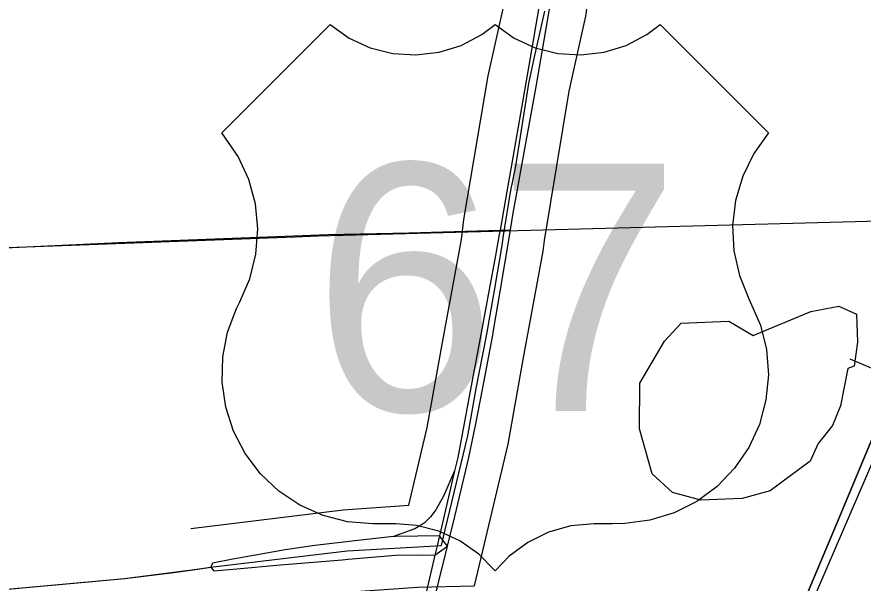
# Model space of a CAD drawing. Extents: x 128.7 to 185.5, y -21.4 to 12.6.
# Drawn here: x 167.506 to 168.122, y -10.802 to -10.39 of the extents above; entities that cross this region are included whole.
import ezdxf

# ---------------------------------------------------------------- set-up
doc = ezdxf.new("R2010")
doc.units = 0
for name, color, linetype in [('tdCoCityStreetMajor', 7, 'Continuous'), ('tdCoCityStreetMinor', 7, 'Continuous'), ('tdCoDivCarto', 7, 'Continuous'), ('tdCoHydroRiver', 7, 'Continuous'), ('tdCoPriCL', 7, 'Continuous'), ('tdCoPriDiv', 7, 'Continuous'), ('tdCoPrimary', 7, 'Continuous'), ('tdCoPriNonDiv', 7, 'Continuous'), ('tdCoPriNonDivCL', 7, 'Continuous'), ('tdCoRRCL', 7, 'Continuous'), ('tdCoSectLine', 7, 'Continuous'), ('tdCoShieldUsRte', 7, 'Continuous')]:
    doc.layers.add(name, color=color, linetype=linetype)

msp = doc.modelspace()

# ---------------------------------------------------------------- linework, layer by layer
at = {"layer": 'tdCoCityStreetMajor'}
for points in [[(167.8124, -10.77374), (167.81055, -10.78163), (167.80103, -10.82244), (167.80261, -10.82465), (167.80349, -10.82589)], [(167.80349, -10.82589), (167.80764, -10.82414), (167.81978, -10.77505)]]:
    msp.add_lwpolyline(points, dxfattribs=at)
at = {"layer": 'tdCoCityStreetMinor'}
msp.add_line((167.82492, -10.72012), (167.81384, -10.76756), dxfattribs=at)
for points in [[(167.33037, -10.56346), (167.43532, -10.56078), (167.58057, -10.55388), (167.73297, -10.54821), (167.79161, -10.54696), (167.82456, -10.54595), (167.85802, -10.54492), (167.86555, -10.54469)], [(167.81384, -10.76756), (167.78248, -10.76792), (167.78048, -10.76813)], [(167.81384, -10.76756), (167.81362, -10.76852), (167.8124, -10.77374)], [(167.81978, -10.77505), (167.81802, -10.77283), (167.81384, -10.76756)]]:
    msp.add_lwpolyline(points, dxfattribs=at)
at = {"layer": 'tdCoDivCarto'}
for p, q in [((167.88621, -10.38273), (167.87983, -10.41941)), ((167.88621, -10.38273), (167.87983, -10.41941)), ((167.88775, -10.42077), (167.89397, -10.38406)), ((167.88775, -10.42077), (167.89397, -10.38406)), ((167.87983, -10.41941), (167.87664, -10.43776)), ((167.87983, -10.41941), (167.87664, -10.43776)), ((167.88655, -10.42785), (167.88775, -10.42077)), ((167.8845, -10.43916), (167.88655, -10.42785)), ((167.87664, -10.43776), (167.86623, -10.49768)), ((167.87664, -10.43776), (167.86623, -10.49768)), ((167.87366, -10.499), (167.8845, -10.43916)), ((167.87366, -10.499), (167.8845, -10.43916)), ((167.86623, -10.49768), (167.86291, -10.51678)), ((167.86623, -10.49768), (167.86291, -10.51678)), ((167.87021, -10.51808), (167.87366, -10.499)), ((167.87021, -10.51808), (167.87366, -10.499)), ((167.86291, -10.51678), (167.85802, -10.54492)), ((167.86756, -10.53266), (167.87021, -10.51808)), ((167.86555, -10.54469), (167.86756, -10.53266)), ((167.85802, -10.54492), (167.85745, -10.54819)), ((167.86475, -10.54944), (167.86555, -10.54469)), ((167.85745, -10.54819), (167.85479, -10.5635)), ((167.85801, -10.58962), (167.86475, -10.54944)), ((167.85801, -10.58962), (167.86475, -10.54944)), ((167.85479, -10.5635), (167.85014, -10.58822)), ((167.85014, -10.58822), (167.8442, -10.61982)), ((167.85014, -10.58822), (167.8442, -10.61982)), ((167.85326, -10.61798), (167.85801, -10.58962)), ((167.85262, -10.6214), (167.85326, -10.61798)), ((167.8442, -10.61982), (167.83674, -10.65952)), ((167.8442, -10.61982), (167.83674, -10.65952)), ((167.84514, -10.6611), (167.85262, -10.6214)), ((167.84514, -10.6611), (167.85262, -10.6214)), ((167.83674, -10.65952), (167.82717, -10.71048)), ((167.84044, -10.68604), (167.84514, -10.6611)), ((167.83526, -10.71046), (167.84044, -10.68604)), ((167.82717, -10.71048), (167.82492, -10.72012)), ((167.82515, -10.75337), (167.83526, -10.71046)), ((167.81978, -10.77505), (167.82515, -10.75337)), ((167.74627, -10.77185), (167.7233, -10.77458)), ((167.7524, -10.77112), (167.74627, -10.77185)), ((167.78048, -10.76813), (167.7524, -10.77112)), ((167.7016, -10.77778), (167.68261, -10.78124)), ((167.7233, -10.77458), (167.7016, -10.77778)), ((167.81055, -10.78163), (167.81742, -10.77674)), ((167.81742, -10.77674), (167.81978, -10.77505)), ((167.81742, -10.77674), (167.81978, -10.77505)), ((167.66362, -10.78444), (167.64882, -10.7874)), ((167.68261, -10.78124), (167.66362, -10.78444)), ((167.69815, -10.78863), (167.74303, -10.78493)), ((167.74303, -10.78493), (167.74755, -10.78456)), ((167.74755, -10.78456), (167.78199, -10.78173)), ((167.78199, -10.78173), (167.79802, -10.78148)), ((167.79802, -10.78148), (167.81055, -10.78163)), ((167.64882, -10.7874), (167.64767, -10.79035)), ((167.64767, -10.79035), (167.64981, -10.79307)), ((167.64981, -10.79307), (167.66658, -10.79159)), ((167.66658, -10.79159), (167.69815, -10.78863))]:
    msp.add_line(p, q, dxfattribs=at)
for points in [[(167.88621, -10.38273), (167.87983, -10.41941)], [(167.88621, -10.38273), (167.87983, -10.41941)], [(167.88775, -10.42077), (167.89397, -10.38406)], [(167.88775, -10.42077), (167.89397, -10.38406)], [(167.87983, -10.41941), (167.87664, -10.43776)], [(167.87983, -10.41941), (167.87664, -10.43776)], [(167.8845, -10.43916), (167.88655, -10.42785), (167.88775, -10.42077)], [(167.8845, -10.43916), (167.88655, -10.42785), (167.88775, -10.42077)], [(167.8845, -10.43916), (167.88655, -10.42785), (167.88775, -10.42077)], [(167.87664, -10.43776), (167.86623, -10.49768)], [(167.87664, -10.43776), (167.86623, -10.49768)], [(167.87366, -10.499), (167.8845, -10.43916)], [(167.87366, -10.499), (167.8845, -10.43916)], [(167.86623, -10.49768), (167.86291, -10.51678)], [(167.86623, -10.49768), (167.86291, -10.51678)], [(167.87021, -10.51808), (167.87366, -10.499)], [(167.87021, -10.51808), (167.87366, -10.499)], [(167.86291, -10.51678), (167.85802, -10.54492), (167.85745, -10.54819)], [(167.86291, -10.51678), (167.85802, -10.54492), (167.85745, -10.54819)], [(167.86291, -10.51678), (167.85802, -10.54492), (167.85745, -10.54819)], [(167.86475, -10.54944), (167.86555, -10.54469), (167.86756, -10.53266), (167.87021, -10.51808)], [(167.86475, -10.54944), (167.86555, -10.54469), (167.86756, -10.53266), (167.87021, -10.51808)], [(167.86475, -10.54944), (167.86555, -10.54469), (167.86756, -10.53266), (167.87021, -10.51808)], [(167.85745, -10.54819), (167.85479, -10.5635), (167.85014, -10.58822)], [(167.85745, -10.54819), (167.85479, -10.5635), (167.85014, -10.58822)], [(167.85745, -10.54819), (167.85479, -10.5635), (167.85014, -10.58822)], [(167.85801, -10.58962), (167.86475, -10.54944)], [(167.85801, -10.58962), (167.86475, -10.54944)], [(167.85014, -10.58822), (167.8442, -10.61982)], [(167.85014, -10.58822), (167.8442, -10.61982)], [(167.85262, -10.6214), (167.85326, -10.61798), (167.85801, -10.58962)], [(167.85262, -10.6214), (167.85326, -10.61798), (167.85801, -10.58962)], [(167.85262, -10.6214), (167.85326, -10.61798), (167.85801, -10.58962)], [(167.8442, -10.61982), (167.83674, -10.65952)], [(167.8442, -10.61982), (167.83674, -10.65952)], [(167.84514, -10.6611), (167.85262, -10.6214)], [(167.84514, -10.6611), (167.85262, -10.6214)], [(167.81978, -10.77505), (167.82515, -10.75337), (167.83526, -10.71046), (167.84044, -10.68604), (167.84514, -10.6611)], [(167.81978, -10.77505), (167.82515, -10.75337), (167.83526, -10.71046), (167.84044, -10.68604), (167.84514, -10.6611)], [(167.81978, -10.77505), (167.82515, -10.75337), (167.83526, -10.71046), (167.84044, -10.68604), (167.84514, -10.6611)], [(167.83674, -10.65952), (167.82717, -10.71048), (167.82492, -10.72012)], [(167.83674, -10.65952), (167.82717, -10.71048), (167.82492, -10.72012)], [(167.83674, -10.65952), (167.82717, -10.71048), (167.82492, -10.72012)], [(167.74627, -10.77185), (167.7233, -10.77458), (167.7016, -10.77778), (167.68261, -10.78124), (167.66362, -10.78444), (167.64882, -10.7874), (167.64767, -10.79035)], [(167.74627, -10.77185), (167.7233, -10.77458), (167.7016, -10.77778), (167.68261, -10.78124), (167.66362, -10.78444), (167.64882, -10.7874), (167.64767, -10.79035)], [(167.74627, -10.77185), (167.7233, -10.77458), (167.7016, -10.77778), (167.68261, -10.78124), (167.66362, -10.78444), (167.64882, -10.7874), (167.64767, -10.79035)], [(167.78048, -10.76813), (167.7524, -10.77112), (167.74627, -10.77185)], [(167.78048, -10.76813), (167.7524, -10.77112), (167.74627, -10.77185)], [(167.78048, -10.76813), (167.7524, -10.77112), (167.74627, -10.77185)], [(167.74755, -10.78456), (167.78199, -10.78173), (167.79802, -10.78148), (167.81055, -10.78163), (167.81742, -10.77674)], [(167.74755, -10.78456), (167.78199, -10.78173), (167.79802, -10.78148), (167.81055, -10.78163), (167.81742, -10.77674)], [(167.74755, -10.78456), (167.78199, -10.78173), (167.79802, -10.78148), (167.81055, -10.78163), (167.81742, -10.77674)], [(167.81742, -10.77674), (167.81978, -10.77505)], [(167.81742, -10.77674), (167.81978, -10.77505)], [(167.64767, -10.79035), (167.64981, -10.79307), (167.66658, -10.79159), (167.69815, -10.78863), (167.74303, -10.78493), (167.74755, -10.78456)], [(167.64767, -10.79035), (167.64981, -10.79307), (167.66658, -10.79159), (167.69815, -10.78863), (167.74303, -10.78493), (167.74755, -10.78456)], [(167.64767, -10.79035), (167.64981, -10.79307), (167.66658, -10.79159), (167.69815, -10.78863), (167.74303, -10.78493), (167.74755, -10.78456)]]:
    msp.add_lwpolyline(points, dxfattribs=at)
at = {"layer": 'tdCoHydroRiver'}
msp.add_lwpolyline([(168.03409, -10.7403), (168.00414, -10.74146), (167.9834, -10.73596), (167.96866, -10.72232), (167.95949, -10.68952), (167.95978, -10.65637), (167.97753, -10.62568), (167.98965, -10.61258), (168.02433, -10.61124), (168.0421, -10.62159), (168.08405, -10.60418), (168.10442, -10.60023), (168.11727, -10.60605), (168.11807, -10.62654), (168.11559, -10.644), (168.11092, -10.64576), (168.10566, -10.6728), (168.0999, -10.68723), (168.08936, -10.70027), (168.08354, -10.71312), (168.05439, -10.73478), (168.03409, -10.7403)], dxfattribs=at)
at = {"layer": 'tdCoPriCL'}
msp.add_lwpolyline([(167.51265, -10.80515), (167.55288, -10.80143), (167.58466, -10.79849), (167.63744, -10.79183), (167.64729, -10.79035), (167.74667, -10.77843), (167.81547, -10.77454), (167.81815, -10.76327), (167.83445, -10.69463), (167.84054, -10.6603), (167.84842, -10.62068), (167.85401, -10.58902), (167.8596, -10.55605), (167.86049, -10.54879), (167.86556, -10.51731), (167.86947, -10.49831), (167.87883, -10.4382), (167.88285, -10.42), (167.8905, -10.38545)], dxfattribs=at)
at = {"layer": 'tdCoPriDiv'}
for points in [[(167.63299, -10.76216), (167.74384, -10.74856), (167.7916, -10.74522), (167.80507, -10.68854), (167.81603, -10.62671), (167.82989, -10.55183), (167.83156, -10.53723), (167.84933, -10.43265), (167.86138, -10.37815), (167.8724, -10.29968), (167.8814, -10.24899)], [(167.64189, -10.8215), (167.7495, -10.80831), (167.79793, -10.80492), (167.8393, -10.80404), (167.86384, -10.70072), (167.87476, -10.63916), (167.88931, -10.56026), (167.89021, -10.55242), (167.90832, -10.44375), (167.92042, -10.38907), (167.93173, -10.30877), (167.94049, -10.25941)]]:
    msp.add_lwpolyline(points, dxfattribs=at)
at = {"layer": 'tdCoPrimary'}
for p, q in [((167.88621, -10.38273), (167.87983, -10.41941)), ((167.88621, -10.38273), (167.87983, -10.41941)), ((167.88775, -10.42077), (167.89397, -10.38406)), ((167.88775, -10.42077), (167.89397, -10.38406)), ((167.87983, -10.41941), (167.87664, -10.43776)), ((167.87983, -10.41941), (167.87664, -10.43776)), ((167.87664, -10.43776), (167.86623, -10.49768)), ((167.87664, -10.43776), (167.86623, -10.49768)), ((167.87366, -10.499), (167.8845, -10.43916)), ((167.87366, -10.499), (167.8845, -10.43916)), ((167.86623, -10.49768), (167.86291, -10.51678)), ((167.86623, -10.49768), (167.86291, -10.51678)), ((167.87021, -10.51808), (167.87366, -10.499)), ((167.87021, -10.51808), (167.87366, -10.499)), ((167.85801, -10.58962), (167.86475, -10.54944)), ((167.85801, -10.58962), (167.86475, -10.54944)), ((167.85014, -10.58822), (167.8442, -10.61982)), ((167.85014, -10.58822), (167.8442, -10.61982)), ((167.8442, -10.61982), (167.83674, -10.65952)), ((167.8442, -10.61982), (167.83674, -10.65952)), ((167.84514, -10.6611), (167.85262, -10.6214)), ((167.84514, -10.6611), (167.85262, -10.6214)), ((167.81742, -10.77674), (167.81978, -10.77505)), ((167.81742, -10.77674), (167.81978, -10.77505))]:
    msp.add_line(p, q, dxfattribs=at)
for points in [[(167.88621, -10.38273), (167.87983, -10.41941), (167.87664, -10.43776), (167.86623, -10.49768), (167.86291, -10.51678), (167.85802, -10.54492), (167.85745, -10.54819), (167.85479, -10.5635), (167.85014, -10.58822), (167.8442, -10.61982), (167.83674, -10.65952), (167.82717, -10.71048), (167.82492, -10.72012), (167.81676, -10.73857), (167.81134, -10.74868), (167.80739, -10.75362), (167.80271, -10.7583), (167.79605, -10.76249), (167.78048, -10.76813), (167.7524, -10.77112), (167.74627, -10.77185), (167.7233, -10.77458), (167.7016, -10.77778), (167.68261, -10.78124), (167.66362, -10.78444), (167.64882, -10.7874), (167.64767, -10.79035)], [(167.64767, -10.79035), (167.64981, -10.79307), (167.66658, -10.79159), (167.69815, -10.78863), (167.74303, -10.78493), (167.74755, -10.78456), (167.78199, -10.78173), (167.79802, -10.78148), (167.81055, -10.78163), (167.81742, -10.77674), (167.81978, -10.77505), (167.82515, -10.75337), (167.83526, -10.71046), (167.84044, -10.68604), (167.84514, -10.6611), (167.85262, -10.6214), (167.85326, -10.61798), (167.85801, -10.58962), (167.86475, -10.54944), (167.86555, -10.54469), (167.86756, -10.53266), (167.87021, -10.51808), (167.87366, -10.499), (167.8845, -10.43916), (167.88655, -10.42785), (167.88775, -10.42077), (167.89397, -10.38406)], [(167.8845, -10.43916), (167.88655, -10.42785), (167.88775, -10.42077)], [(167.8845, -10.43916), (167.88655, -10.42785), (167.88775, -10.42077)], [(167.86291, -10.51678), (167.85802, -10.54492), (167.85745, -10.54819)], [(167.86291, -10.51678), (167.85802, -10.54492), (167.85745, -10.54819)], [(167.86475, -10.54944), (167.86555, -10.54469), (167.86756, -10.53266), (167.87021, -10.51808)], [(167.86475, -10.54944), (167.86555, -10.54469), (167.86756, -10.53266), (167.87021, -10.51808)], [(167.85745, -10.54819), (167.85479, -10.5635), (167.85014, -10.58822)], [(167.85745, -10.54819), (167.85479, -10.5635), (167.85014, -10.58822)], [(167.85262, -10.6214), (167.85326, -10.61798), (167.85801, -10.58962)], [(167.85262, -10.6214), (167.85326, -10.61798), (167.85801, -10.58962)], [(167.81978, -10.77505), (167.82515, -10.75337), (167.83526, -10.71046), (167.84044, -10.68604), (167.84514, -10.6611)], [(167.81978, -10.77505), (167.82515, -10.75337), (167.83526, -10.71046), (167.84044, -10.68604), (167.84514, -10.6611)], [(167.83674, -10.65952), (167.82717, -10.71048), (167.82492, -10.72012)], [(167.83674, -10.65952), (167.82717, -10.71048), (167.82492, -10.72012)], [(167.82492, -10.72012), (167.81676, -10.73857), (167.81134, -10.74868), (167.80739, -10.75362), (167.80271, -10.7583), (167.79605, -10.76249), (167.78048, -10.76813)], [(167.82492, -10.72012), (167.81676, -10.73857), (167.81134, -10.74868), (167.80739, -10.75362), (167.80271, -10.7583), (167.79605, -10.76249), (167.78048, -10.76813)], [(167.74627, -10.77185), (167.7233, -10.77458), (167.7016, -10.77778), (167.68261, -10.78124), (167.66362, -10.78444), (167.64882, -10.7874), (167.64767, -10.79035)], [(167.74627, -10.77185), (167.7233, -10.77458), (167.7016, -10.77778), (167.68261, -10.78124), (167.66362, -10.78444), (167.64882, -10.7874), (167.64767, -10.79035)], [(167.78048, -10.76813), (167.7524, -10.77112), (167.74627, -10.77185)], [(167.78048, -10.76813), (167.7524, -10.77112), (167.74627, -10.77185)], [(167.74755, -10.78456), (167.78199, -10.78173), (167.79802, -10.78148), (167.81055, -10.78163), (167.81742, -10.77674)], [(167.74755, -10.78456), (167.78199, -10.78173), (167.79802, -10.78148), (167.81055, -10.78163), (167.81742, -10.77674)], [(167.64767, -10.79035), (167.64981, -10.79307), (167.66658, -10.79159), (167.69815, -10.78863), (167.74303, -10.78493), (167.74755, -10.78456)], [(167.64767, -10.79035), (167.64981, -10.79307), (167.66658, -10.79159), (167.69815, -10.78863), (167.74303, -10.78493), (167.74755, -10.78456)], [(167.3922, -10.81576), (167.39224, -10.81576), (167.39227, -10.81576), (167.39461, -10.81562), (167.41376, -10.81446), (167.51302, -10.80515), (167.55326, -10.80143), (167.58503, -10.79849), (167.62055, -10.7943), (167.63782, -10.79183), (167.64126, -10.79134), (167.64767, -10.79035)], [(167.55326, -10.80143), (167.58503, -10.79849), (167.62055, -10.7943), (167.63782, -10.79183)], [(167.55326, -10.80143), (167.58503, -10.79849), (167.62055, -10.7943), (167.63782, -10.79183)], [(167.63782, -10.79183), (167.64126, -10.79134), (167.64767, -10.79035)], [(167.63782, -10.79183), (167.64126, -10.79134), (167.64767, -10.79035)], [(167.41376, -10.81446), (167.51302, -10.80515), (167.55326, -10.80143)], [(167.41376, -10.81446), (167.51302, -10.80515), (167.55326, -10.80143)]]:
    msp.add_lwpolyline(points, dxfattribs=at)
at = {"layer": 'tdCoPriNonDiv'}
msp.add_lwpolyline([(167.39186, -10.81576), (167.51265, -10.80515), (167.58466, -10.79849), (167.63744, -10.79183)], dxfattribs=at)
at = {"layer": 'tdCoPriNonDivCL'}
for points in [[(167.51265, -10.80515), (167.55288, -10.80143), (167.58466, -10.79849), (167.62017, -10.7943), (167.63744, -10.79183), (167.64088, -10.79134), (167.64729, -10.79035)], [(167.51265, -10.80515), (167.55288, -10.80143), (167.58466, -10.79849), (167.62017, -10.7943), (167.63744, -10.79183)]]:
    msp.add_lwpolyline(points, dxfattribs=at)
at = {"layer": 'tdCoRRCL'}
msp.add_line((168.11244, -10.63874), (168.18158, -10.66779), dxfattribs=at)
for points in [[(164.15778, -13.69695), (165.15997, -12.63259), (165.21709, -12.57541), (165.28758, -12.51906), (165.36041, -12.48315), (165.53245, -12.39927), (165.6955, -12.32554), (165.77097, -12.29945), (165.84018, -12.28297), (165.91355, -12.27295), (166.44703, -12.24135), (166.51526, -12.23264), (166.61704, -12.21565), (166.70381, -12.19251), (166.81998, -12.14599), (166.97068, -12.07001), (167.12261, -11.95532), (167.75212, -11.53045), (167.77547, -11.50972), (167.79306, -11.48627), (167.81797, -11.4356), (168.31556, -10.28092)], [(167.6606, -11.58537), (167.66506, -11.58233), (167.69244, -11.56366), (167.71119, -11.55088), (167.73112, -11.53436), (167.75602, -11.51339), (167.78014, -11.48665), (167.7977, -11.46437), (167.81107, -11.44419), (167.82129, -11.42584), (167.83204, -11.40382), (167.84331, -11.37734), (167.87634, -11.29817), (167.94712, -11.12935), (168.02524, -10.94507), (168.07819, -10.81741), (168.10283, -10.75895), (168.14556, -10.65671)], [(168.14556, -10.65671), (168.10283, -10.75895), (168.07819, -10.81741), (168.02524, -10.94507), (167.94712, -11.12935), (167.87634, -11.29817), (167.84331, -11.37734), (167.83204, -11.40382), (167.82129, -11.42584), (167.81107, -11.44419), (167.7977, -11.46437), (167.78014, -11.48665), (167.75602, -11.51339), (167.73112, -11.53436), (167.71119, -11.55088), (167.69244, -11.56366), (167.66506, -11.58233), (167.6606, -11.58537)]]:
    msp.add_lwpolyline(points, dxfattribs=at)
at = {"layer": 'tdCoSectLine'}
msp.add_lwpolyline([(167.33023, -10.56391), (167.70898, -10.54989), (167.72574, -10.54918), (168.31618, -10.53321)], dxfattribs=at)
at = {"layer": 'tdCoShieldUsRte'}
msp.add_lwpolyline([(167.65554, -10.47419), (167.73441, -10.39533), (167.74822, -10.40506), (167.76357, -10.41212), (167.77995, -10.41627), (167.79682, -10.41737), (167.8136, -10.4154), (167.82974, -10.4104), (167.84471, -10.40255), (167.85442, -10.39533), (167.86823, -10.40506), (167.88359, -10.41212), (167.89997, -10.41627), (167.91683, -10.41737), (167.93361, -10.4154), (167.94976, -10.4104), (167.96472, -10.40255), (167.97443, -10.39533), (168.0533, -10.47419), (168.04259, -10.48916), (168.03453, -10.5057), (168.02936, -10.52335), (168.0272, -10.54163), (168.02813, -10.56), (168.03211, -10.57797), (168.03904, -10.59501), (168.04749, -10.61407), (168.05187, -10.63194), (168.05321, -10.65029), (168.05146, -10.66861), (168.04668, -10.68638), (168.039, -10.7031), (168.02863, -10.7183), (168.01586, -10.73155), (168.00106, -10.74248), (167.98464, -10.75079), (167.96707, -10.75623), (167.94883, -10.75867), (167.93972, -10.75877), (167.92635, -10.7588), (167.90952, -10.76034), (167.89325, -10.76492), (167.87809, -10.77237), (167.86453, -10.78246), (167.85442, -10.79309), (167.84263, -10.78098), (167.82883, -10.77123), (167.81349, -10.76414), (167.79711, -10.75996), (167.78249, -10.7588), (167.76535, -10.7588), (167.74701, -10.75725), (167.72919, -10.75267), (167.71239, -10.74517), (167.69708, -10.73497), (167.68368, -10.72236), (167.67258, -10.70768), (167.66409, -10.69135), (167.65845, -10.67384), (167.65582, -10.65563), (167.65626, -10.63724), (167.65977, -10.61917), (167.66625, -10.60195), (167.66866, -10.59719), (167.67597, -10.5803), (167.68036, -10.56243), (167.68169, -10.54408), (167.67995, -10.52576), (167.67516, -10.508), (167.66748, -10.49128)], close=True, dxfattribs=at)

# ---------------------------------------------------------------- texts
msp.add_text('67', height=0.18, dxfattribs=at).set_placement((167.72163, -10.67661))

doc.saveas('drawing.dxf')
